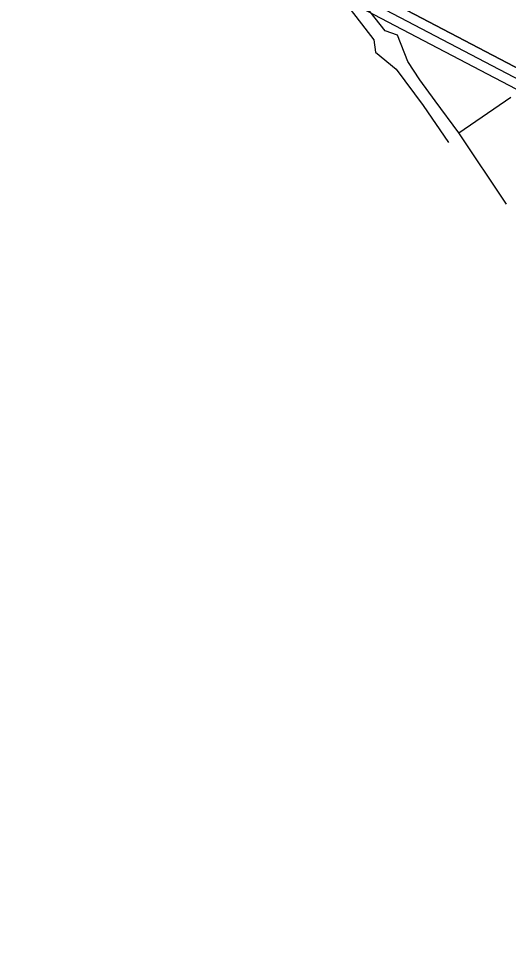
# Model space of a CAD drawing. Extents: x -866656 to -858817, y -1041816 to -1038653.
# Drawn here: x -861631.4 to -861373.9, y -1040487.7 to -1040003.5 of the extents above; entities that cross this region are included whole.
import ezdxf

# ---------------------------------------------------------------- set-up
doc = ezdxf.new("R2010")
doc.units = 0
doc.layers.add('Hranice parcel', color=7, linetype='Continuous')
doc.layers.add('tisk ramy', color=7, linetype='Continuous')

msp = doc.modelspace()

# ---------------------------------------------------------------- linework, layer by layer
at = {"layer": 'Hranice parcel'}
for p, q in [((-861438.78, -1040009.98), (-861462.7, -1039979.24)), ((-861468.16, -1039984.18), (-861444.71, -1040014.78)), ((-861432.31, -1040012.33), (-861438.78, -1040009.98)), ((-861444.71, -1040014.78), (-861443.83, -1040021.18)), ((-861426.88, -1040026.03), (-861432.31, -1040012.33)), ((-861443.83, -1040021.18), (-861432.87, -1040030.16)), ((-861432.87, -1040030.16), (-861418.66, -1040049.15)), ((-861420.49, -1040035.75), (-861426.88, -1040026.03)), ((-861412.5, -1040046.76), (-861420.49, -1040035.75)), ((-861399.92, -1040063.46), (-861372.72, -1040044.79)), ((-861418.66, -1040049.15), (-861405.38, -1040068.53)), ((-861399.92, -1040063.46), (-861412.5, -1040046.76)), ((-861374.97, -1040100.93), (-861399.92, -1040063.46))]:
    msp.add_line(p, q, dxfattribs=at)
at = {"layer": 'tisk ramy'}
for points in [[(-861631.44, -1039903.51), (-860515.05, -1040487.66), (-860377.36, -1040224.52), (-861493.75, -1039640.37)], [(-861491.64, -1039647.11), (-860384.11, -1040226.63), (-860517.16, -1040480.91), (-861624.69, -1039901.4)], [(-861617.95, -1039899.29), (-860700.91, -1040379.13), (-860572.48, -1040133.7), (-861489.53, -1039653.85)], [(-861489.53, -1039653.85), (-860572.48, -1040133.7), (-860700.91, -1040379.13), (-861617.95, -1039899.29)]]:
    msp.add_lwpolyline(points, close=True, dxfattribs=at)

doc.saveas('drawing.dxf')
